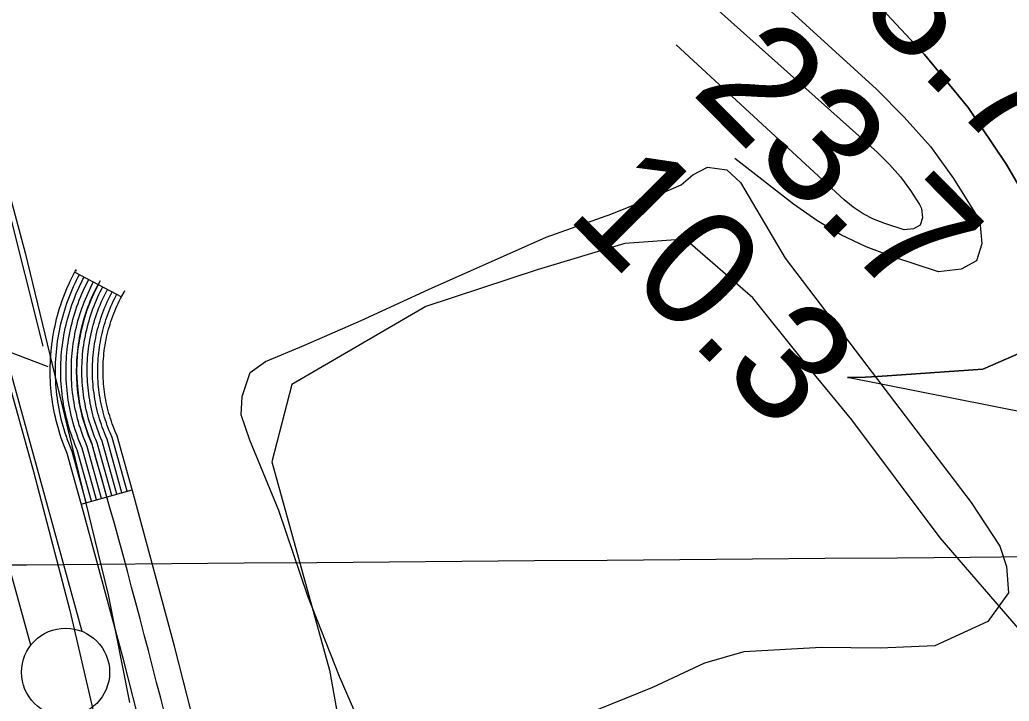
# Model space of a CAD drawing. Extents: x 3568792 to 3606828, y 529143 to 554785.
# Drawn here: x 3573791 to 3574353, y 540537 to 540924 of the extents above; entities that cross this region are included whole.
import ezdxf

# ---------------------------------------------------------------- set-up
doc = ezdxf.new("R2010")
doc.units = 0
for name, color, linetype in [('V-BORW-LINE', 7, 'Continuous'), ('V-FLOD-BASE', 7, 'Continuous'), ('V-GRID-MAJR', 7, 'Continuous'), ('V-LEVE-TOET', 7, 'Continuous'), ('V-RIVR-RANG', 7, 'Continuous'), ('V-ROAD-CNTR', 7, 'Continuous'), ('V-RRAP-FSHR', 7, 'Continuous'), ('V-SURV-LINE', 7, 'Continuous'), ('V-TOPO-DPTH', 7, 'Continuous'), ('V-TOPO-MINR', 7, 'Continuous'), ('V-TOPO-SHOR', 7, 'Continuous')]:
    doc.layers.add(name, color=color, linetype=linetype)

msp = doc.modelspace()

# ---------------------------------------------------------------- linework, layer by layer
at = {"layer": 'V-BORW-LINE'}
msp.add_lwpolyline([(3574442.94, 540476.1), (3574383.28, 540549.02), (3574313.56, 540629.62), (3574263.44, 540696.7), (3574236.28, 540729.72), (3574207.16, 540765.96), (3574168.75, 540799.14), (3574134.59, 540796.8), (3574084.83, 540781.84), (3574021.64, 540760.89), (3573945.49, 540716.61), (3573934.03, 540672.7), (3573966.8, 540554.51), (3573980.63, 540477.53)], dxfattribs=at)
at = {"layer": 'V-FLOD-BASE'}
msp.add_lwpolyline([(3573777.13, 540744.04), (3573798.71, 540667.21), (3573819.32, 540588.38), (3573836.9, 540513.5), (3573845.02, 540458.14), (3573855.23, 540391.5), (3573867.45, 540322.22), (3573876.3, 540259.23), (3573881.53, 540231.05)], dxfattribs=at)
at = {"layer": 'V-GRID-MAJR'}
msp.add_spline([(3571032.96, 540592.12), (3576309.21, 540634.72), (3581585.44, 540678.08), (3586861.67, 540722.2), (3592137.89, 540767.1), (3597414.11, 540812.76), (3602690.32, 540859.19)], degree=3, dxfattribs=at)
at = {"layer": 'V-LEVE-TOET'}
msp.add_lwpolyline([(3573763.31, 540905.19), (3573794.02, 540791.45), (3573820.45, 540681.92), (3573841.2, 540597.2), (3573853.25, 540536.06)], dxfattribs=at)
at = {"layer": 'V-ROAD-CNTR'}
for p, q in [((3573822.19, 540780.5), (3573848.73, 540766.5)), ((3573825.87, 540648.84), (3573854.78, 540656.86))]:
    msp.add_line(p, q, dxfattribs=at)
for points in [[(3573871.36, 540475.83), (3573849.9, 540560.5), (3573826.94, 540644.98), (3573817.9, 540677.57), (3573817.52, 540678.45), (3573816.72, 540680.41), (3573815.99, 540682.3), (3573815.26, 540684.26), (3573814.56, 540686.27), (3573813.93, 540688.19), (3573813.31, 540690.18), (3573812.71, 540692.22), (3573812.17, 540694.22), (3573811.66, 540696.25), (3573811.2, 540698.23), (3573810.75, 540700.25), (3573810.33, 540702.35), (3573809.97, 540704.4), (3573809.64, 540706.42), (3573809.34, 540708.47), (3573809.08, 540710.55), (3573808.85, 540712.62), (3573808.66, 540714.72), (3573808.51, 540716.75), (3573808.39, 540718.84), (3573808.3, 540720.95), (3573808.26, 540723), (3573808.25, 540725.08), (3573808.28, 540727.18), (3573808.34, 540729.25), (3573808.44, 540731.31), (3573808.57, 540733.42), (3573808.76, 540735.52), (3573808.96, 540737.54), (3573809.2, 540739.59), (3573809.48, 540741.68), (3573809.81, 540743.76), (3573810.16, 540745.77), (3573810.54, 540747.83), (3573810.98, 540749.91), (3573811.43, 540751.9), (3573811.92, 540753.9), (3573812.46, 540755.95), (3573813.03, 540757.95), (3573813.62, 540759.95), (3573814.26, 540761.91), (3573814.91, 540763.87), (3573815.64, 540765.87), (3573816.37, 540767.79), (3573817.13, 540769.7), (3573817.95, 540771.67), (3573818.79, 540773.55), (3573819.65, 540775.43), (3573820.56, 540777.31), (3573821.49, 540779.16), (3573822.48, 540781.04), (3573822.93, 540781.86), (3573822.57, 540780.92)], [(3573828.76, 540649.64), (3573820.73, 540678.57), (3573820.28, 540679.61), (3573819.51, 540681.52), (3573818.79, 540683.37), (3573818.08, 540685.28), (3573817.41, 540687.23), (3573816.79, 540689.11), (3573816.18, 540691.05), (3573815.6, 540693.03), (3573815.07, 540694.98), (3573814.57, 540696.96), (3573814.12, 540698.9), (3573813.68, 540700.87), (3573813.28, 540702.91), (3573812.92, 540704.91), (3573812.61, 540706.88), (3573812.31, 540708.88), (3573812.06, 540710.9), (3573811.83, 540712.92), (3573811.65, 540714.96), (3573811.5, 540716.95), (3573811.38, 540718.99), (3573811.3, 540721.03), (3573811.26, 540723.04), (3573811.25, 540725.07), (3573811.28, 540727.11), (3573811.34, 540729.14), (3573811.44, 540731.15), (3573811.57, 540733.19), (3573811.75, 540735.24), (3573811.95, 540737.22), (3573812.18, 540739.22), (3573812.45, 540741.25), (3573812.77, 540743.27), (3573813.11, 540745.24), (3573813.48, 540747.24), (3573813.91, 540749.27), (3573814.35, 540751.21), (3573814.83, 540753.17), (3573815.35, 540755.16), (3573815.91, 540757.11), (3573816.49, 540759.06), (3573817.11, 540760.97), (3573817.75, 540762.88), (3573818.45, 540764.83), (3573819.16, 540766.7), (3573819.91, 540768.57), (3573820.71, 540770.48), (3573821.53, 540772.32), (3573822.36, 540774.15), (3573823.25, 540775.98), (3573824.16, 540777.79), (3573824.84, 540779.1)], [(3573831.65, 540650.45), (3573823.57, 540679.57), (3573823.05, 540680.77), (3573822.3, 540682.62), (3573821.6, 540684.43), (3573820.9, 540686.29), (3573820.25, 540688.19), (3573819.65, 540690.03), (3573819.05, 540691.91), (3573818.49, 540693.84), (3573817.98, 540695.74), (3573817.49, 540697.67), (3573817.05, 540699.56), (3573816.62, 540701.48), (3573816.23, 540703.46), (3573815.88, 540705.41), (3573815.57, 540707.34), (3573815.28, 540709.28), (3573815.03, 540711.26), (3573814.82, 540713.22), (3573814.64, 540715.21), (3573814.49, 540717.15), (3573814.38, 540719.13), (3573814.3, 540721.12), (3573814.26, 540723.08), (3573814.25, 540725.06), (3573814.28, 540727.04), (3573814.34, 540729.02), (3573814.44, 540730.98), (3573814.56, 540732.97), (3573814.73, 540734.96), (3573814.93, 540736.89), (3573815.16, 540738.84), (3573815.42, 540740.82), (3573815.73, 540742.79), (3573816.06, 540744.71), (3573816.42, 540746.66), (3573816.84, 540748.62), (3573817.27, 540750.52), (3573817.74, 540752.44), (3573818.24, 540754.37), (3573818.79, 540756.27), (3573819.35, 540758.17), (3573819.96, 540760.03), (3573820.58, 540761.89), (3573821.26, 540763.79), (3573821.96, 540765.62), (3573822.69, 540767.44), (3573823.46, 540769.29), (3573824.26, 540771.09), (3573825.07, 540772.87), (3573825.94, 540774.65), (3573826.82, 540776.42), (3573827.5, 540777.7)], [(3573834.54, 540651.25), (3573826.4, 540680.57), (3573825.82, 540681.93), (3573825.09, 540683.73), (3573824.4, 540685.5), (3573823.73, 540687.31), (3573823.09, 540689.14), (3573822.5, 540690.95), (3573821.92, 540692.78), (3573821.38, 540694.65), (3573820.88, 540696.5), (3573820.4, 540698.38), (3573819.97, 540700.23), (3573819.56, 540702.1), (3573819.18, 540704.02), (3573818.84, 540705.91), (3573818.54, 540707.79), (3573818.26, 540709.69), (3573818.01, 540711.61), (3573817.8, 540713.52), (3573817.63, 540715.45), (3573817.49, 540717.35), (3573817.38, 540719.28), (3573817.3, 540721.21), (3573817.26, 540723.12), (3573817.25, 540725.04), (3573817.28, 540726.98), (3573817.34, 540728.9), (3573817.43, 540730.81), (3573817.55, 540732.74), (3573817.72, 540734.67), (3573817.91, 540736.57), (3573818.13, 540738.47), (3573818.39, 540740.39), (3573818.69, 540742.3), (3573819.02, 540744.18), (3573819.37, 540746.08), (3573819.77, 540747.98), (3573820.19, 540749.84), (3573820.65, 540751.7), (3573821.14, 540753.57), (3573821.67, 540755.43), (3573822.22, 540757.27), (3573822.81, 540759.09), (3573823.41, 540760.91), (3573824.08, 540762.74), (3573824.76, 540764.53), (3573825.46, 540766.3), (3573826.21, 540768.1), (3573826.99, 540769.85), (3573827.79, 540771.59), (3573828.63, 540773.33), (3573829.49, 540775.05), (3573830.15, 540776.3)], [(3573837.43, 540652.05), (3573829.24, 540681.58), (3573828.58, 540683.09), (3573827.88, 540684.83), (3573827.21, 540686.56), (3573826.55, 540688.32), (3573825.93, 540690.1), (3573825.36, 540691.86), (3573824.79, 540693.65), (3573824.27, 540695.46), (3573823.78, 540697.26), (3573823.32, 540699.08), (3573822.9, 540700.89), (3573822.49, 540702.72), (3573822.13, 540704.57), (3573821.8, 540706.41), (3573821.5, 540708.25), (3573821.23, 540710.1), (3573820.99, 540711.96), (3573820.79, 540713.82), (3573820.62, 540715.69), (3573820.48, 540717.55), (3573820.37, 540719.42), (3573820.3, 540721.3), (3573820.26, 540723.16), (3573820.25, 540725.03), (3573820.28, 540726.91), (3573820.33, 540728.78), (3573820.43, 540730.65), (3573820.54, 540732.52), (3573820.71, 540734.39), (3573820.89, 540736.24), (3573821.11, 540738.09), (3573821.36, 540739.96), (3573821.65, 540741.81), (3573821.97, 540743.65), (3573822.31, 540745.49), (3573822.7, 540747.34), (3573823.12, 540749.15), (3573823.55, 540750.97), (3573824.03, 540752.78), (3573824.55, 540754.59), (3573825.08, 540756.38), (3573825.66, 540758.16), (3573826.25, 540759.92), (3573826.89, 540761.7), (3573827.55, 540763.44), (3573828.24, 540765.17), (3573828.97, 540766.92), (3573829.73, 540768.62), (3573830.5, 540770.32), (3573831.32, 540772), (3573832.16, 540773.68), (3573832.8, 540774.9)], [(3573840.32, 540652.85), (3573832.07, 540682.58), (3573831.35, 540684.25), (3573830.67, 540685.93), (3573830.01, 540687.63), (3573829.37, 540689.34), (3573828.78, 540691.06), (3573828.21, 540692.78), (3573827.66, 540694.52), (3573827.16, 540696.27), (3573826.68, 540698.02), (3573826.23, 540699.79), (3573825.82, 540701.56), (3573825.43, 540703.33), (3573825.07, 540705.13), (3573824.76, 540706.91), (3573824.47, 540708.71), (3573824.2, 540710.5), (3573823.97, 540712.32), (3573823.77, 540714.12), (3573823.61, 540715.94), (3573823.47, 540717.75), (3573823.37, 540719.57), (3573823.3, 540721.38), (3573823.26, 540723.2), (3573823.25, 540725.02), (3573823.28, 540726.84), (3573823.33, 540728.66), (3573823.42, 540730.48), (3573823.53, 540732.3), (3573823.69, 540734.11), (3573823.88, 540735.92), (3573824.09, 540737.72), (3573824.33, 540739.52), (3573824.61, 540741.32), (3573824.92, 540743.12), (3573825.25, 540744.91), (3573825.63, 540746.69), (3573826.04, 540748.46), (3573826.46, 540750.24), (3573826.92, 540751.99), (3573827.43, 540753.75), (3573827.95, 540755.49), (3573828.51, 540757.22), (3573829.08, 540758.94), (3573829.7, 540760.66), (3573830.35, 540762.35), (3573831.02, 540764.04), (3573831.72, 540765.73), (3573832.46, 540767.38), (3573833.22, 540769.04), (3573834.01, 540770.67), (3573834.83, 540772.31), (3573835.46, 540773.5)], [(3573843.21, 540653.66), (3573834.91, 540683.58), (3573834.12, 540685.41), (3573833.46, 540687.04), (3573832.82, 540688.69), (3573832.2, 540690.36), (3573831.62, 540692.02), (3573831.07, 540693.7), (3573830.54, 540695.39), (3573830.05, 540697.08), (3573829.59, 540698.78), (3573829.15, 540700.5), (3573828.75, 540702.23), (3573828.36, 540703.95), (3573828.02, 540705.68), (3573827.71, 540707.41), (3573827.43, 540709.17), (3573827.17, 540710.91), (3573826.95, 540712.67), (3573826.76, 540714.42), (3573826.6, 540716.18), (3573826.47, 540717.95), (3573826.37, 540719.71), (3573826.3, 540721.47), (3573826.26, 540723.24), (3573826.25, 540725.01), (3573826.28, 540726.77), (3573826.33, 540728.55), (3573826.42, 540730.31), (3573826.53, 540732.07), (3573826.68, 540733.83), (3573826.86, 540735.59), (3573827.06, 540737.35), (3573827.3, 540739.09), (3573827.57, 540740.83), (3573827.88, 540742.59), (3573828.2, 540744.32), (3573828.56, 540746.05), (3573828.96, 540747.78), (3573829.37, 540749.5), (3573829.82, 540751.19), (3573830.31, 540752.9), (3573830.81, 540754.6), (3573831.36, 540756.28), (3573831.92, 540757.95), (3573832.52, 540759.62), (3573833.14, 540761.27), (3573833.8, 540762.91), (3573834.48, 540764.54), (3573835.2, 540766.15), (3573835.93, 540767.76), (3573836.7, 540769.35), (3573837.5, 540770.94), (3573838.11, 540772.1)], [(3573846.11, 540654.46), (3573837.75, 540684.58), (3573836.88, 540686.57), (3573836.25, 540688.14), (3573835.62, 540689.76), (3573835.02, 540691.37), (3573834.46, 540692.98), (3573833.93, 540694.62), (3573833.41, 540696.26), (3573832.93, 540697.89), (3573832.49, 540699.54), (3573832.06, 540701.21), (3573831.67, 540702.89), (3573831.3, 540704.57), (3573830.97, 540706.24), (3573830.67, 540707.91), (3573830.4, 540709.62), (3573830.15, 540711.32), (3573829.93, 540713.02), (3573829.74, 540714.72), (3573829.59, 540716.43), (3573829.46, 540718.15), (3573829.36, 540719.86), (3573829.3, 540721.56), (3573829.26, 540723.28), (3573829.25, 540724.99), (3573829.28, 540726.71), (3573829.33, 540728.43), (3573829.41, 540730.15), (3573829.52, 540731.85), (3573829.67, 540733.54), (3573829.84, 540735.27), (3573830.04, 540736.97), (3573830.27, 540738.66), (3573830.53, 540740.35), (3573830.83, 540742.06), (3573831.14, 540743.74), (3573831.49, 540745.4), (3573831.88, 540747.09), (3573832.28, 540748.77), (3573832.71, 540750.4), (3573833.19, 540752.06), (3573833.67, 540753.7), (3573834.21, 540755.34), (3573834.75, 540756.97), (3573835.33, 540758.57), (3573835.94, 540760.18), (3573836.58, 540761.77), (3573837.23, 540763.35), (3573837.93, 540764.92), (3573838.65, 540766.48), (3573839.39, 540768.02), (3573840.17, 540769.57), (3573840.77, 540770.7)], [(3573849, 540655.26), (3573840.58, 540685.58), (3573839.65, 540687.73), (3573839.03, 540689.25), (3573838.43, 540690.82), (3573837.84, 540692.39), (3573837.31, 540693.93), (3573836.78, 540695.54), (3573836.28, 540697.13), (3573835.82, 540698.7), (3573835.39, 540700.3), (3573834.98, 540701.92), (3573834.6, 540703.56), (3573834.24, 540705.18), (3573833.92, 540706.79), (3573833.63, 540708.41), (3573833.36, 540710.08), (3573833.12, 540711.73), (3573832.91, 540713.38), (3573832.73, 540715.02), (3573832.58, 540716.67), (3573832.46, 540718.34), (3573832.36, 540720), (3573832.3, 540721.65), (3573832.26, 540723.32), (3573832.25, 540724.98), (3573832.28, 540726.64), (3573832.33, 540728.31), (3573832.41, 540729.98), (3573832.51, 540731.62), (3573832.65, 540733.26), (3573832.82, 540734.95), (3573833.02, 540736.6), (3573833.24, 540738.23), (3573833.49, 540739.86), (3573833.78, 540741.53), (3573834.08, 540743.16), (3573834.42, 540744.76), (3573834.8, 540746.41), (3573835.19, 540748.03), (3573835.6, 540749.61), (3573836.07, 540751.22), (3573836.54, 540752.81), (3573837.06, 540754.4), (3573837.58, 540755.98), (3573838.14, 540757.53), (3573838.74, 540759.09), (3573839.35, 540760.64), (3573839.99, 540762.16), (3573840.67, 540763.68), (3573841.36, 540765.2), (3573842.09, 540766.69), (3573842.84, 540768.2), (3573843.42, 540769.3)], [(3573851.89, 540656.06), (3573843.42, 540686.59), (3573842.42, 540688.9), (3573841.82, 540690.35), (3573841.23, 540691.89), (3573840.67, 540693.4), (3573840.15, 540694.89), (3573839.64, 540696.45), (3573839.15, 540698), (3573838.71, 540699.51), (3573838.29, 540701.06), (3573837.9, 540702.63), (3573837.52, 540704.22), (3573837.17, 540705.8), (3573836.87, 540707.34), (3573836.59, 540708.92), (3573836.33, 540710.54), (3573836.09, 540712.13), (3573835.89, 540713.73), (3573835.71, 540715.32), (3573835.57, 540716.92), (3573835.45, 540718.54), (3573835.36, 540720.15), (3573835.29, 540721.73), (3573835.26, 540723.36), (3573835.25, 540724.97), (3573835.28, 540726.57), (3573835.32, 540728.19), (3573835.4, 540729.81), (3573835.5, 540731.4), (3573835.64, 540732.98), (3573835.81, 540734.62), (3573835.99, 540736.22), (3573836.21, 540737.8), (3573836.45, 540739.37), (3573836.73, 540741), (3573837.03, 540742.57), (3573837.35, 540744.11), (3573837.72, 540745.72), (3573838.1, 540747.3), (3573838.5, 540748.82), (3573838.95, 540750.38), (3573839.4, 540751.92), (3573839.9, 540753.46), (3573840.42, 540755), (3573840.96, 540756.49), (3573841.53, 540758), (3573842.13, 540759.51), (3573842.74, 540760.97), (3573843.4, 540762.45), (3573844.07, 540763.92), (3573844.78, 540765.37), (3573845.51, 540766.83), (3573846.07, 540767.9)], [(3573900.52, 540482.86), (3573878.92, 540568.12), (3573855.87, 540652.93), (3573846.25, 540687.59), (3573845.18, 540690.06), (3573844.61, 540691.46), (3573844.04, 540692.95), (3573843.49, 540694.42), (3573842.99, 540695.85), (3573842.49, 540697.37), (3573842.02, 540698.87), (3573841.6, 540700.32), (3573841.19, 540701.82), (3573840.81, 540703.34), (3573840.45, 540704.89), (3573840.11, 540706.42), (3573839.82, 540707.9), (3573839.55, 540709.42), (3573839.29, 540711), (3573839.06, 540712.54), (3573838.87, 540714.08), (3573838.7, 540715.62), (3573838.56, 540717.16), (3573838.44, 540718.74), (3573838.35, 540720.29), (3573838.29, 540721.82), (3573838.26, 540723.4), (3573838.25, 540724.95), (3573838.28, 540726.5), (3573838.32, 540728.08), (3573838.4, 540729.65), (3573838.49, 540731.17), (3573838.63, 540732.7), (3573838.79, 540734.3), (3573838.97, 540735.85), (3573839.17, 540737.37), (3573839.41, 540738.88), (3573839.69, 540740.47), (3573839.97, 540741.99), (3573840.28, 540743.47), (3573840.64, 540745.03), (3573841.01, 540746.57), (3573841.39, 540748.02), (3573841.83, 540749.54), (3573842.27, 540751.02), (3573842.75, 540752.52), (3573843.25, 540754.01), (3573843.77, 540755.45), (3573844.33, 540756.91), (3573844.91, 540758.37), (3573845.5, 540759.78), (3573846.14, 540761.22), (3573846.79, 540762.65), (3573847.47, 540764.04), (3573848.17, 540765.46), (3573848.87, 540766.78), (3573850.18, 540769.15), (3573850.57, 540770.15)]]:
    msp.add_lwpolyline(points, dxfattribs=at)
for centre, radius, start, end in [((3573927.51, 540724.55), 104.26, 150.7261, 203.7405), ((3568990.74, 539297.28), 5035.63, 12.57281, 15.96788)]:
    msp.add_arc(centre, radius, start, end, dxfattribs=at)
at = {"layer": 'V-RRAP-FSHR'}
msp.add_line((3573807.08, 540726.72), (3573761.45, 540744.11), dxfattribs=at)
msp.add_lwpolyline([(3573647.54, 541242.24), (3573663.96, 541224.18), (3573678.63, 541202.08), (3573692.5, 541174.79), (3573700.7, 541149.23), (3573804.13, 540738.42)], dxfattribs=at)
at = {"layer": 'V-SURV-LINE'}
for points in [[(3573676.83, 541118.91), (3573826.13, 540576.59)], [(3573797.21, 540568.62), (3573647.91, 541110.94)]]:
    msp.add_lwpolyline(points, dxfattribs=at)
msp.add_circle((3573816.97, 540553.35), 25, dxfattribs=at)
at = {"layer": 'V-TOPO-DPTH'}
msp.add_lwpolyline([(3574628.75, 540647.8), (3574261.07, 540720.58), (3574264.37, 540720.59), (3574271.23, 540720.81), (3574278.08, 540721.18), (3574337.74, 540725.3), (3574360.89, 540735.41), (3574376.45, 540749.79), (3574380.62, 540770.57), (3574377.19, 540795.61), (3574370.89, 540807.74), (3574351.19, 540841.55), (3574329.49, 540873.87), (3574304.79, 540903.96), (3574278.09, 540932.57), (3574223.54, 540985.62), (3574167.62, 541039.17), (3574111.15, 541092.12), (3574053.85, 541144.17), (3573996.01, 541195.63), (3573683.04, 541469.63)], dxfattribs=at)
at = {"layer": 'V-TOPO-MINR'}
for points in [[(3573683.04, 541469.63), (3573996.01, 541195.63), (3574053.85, 541144.17), (3574111.15, 541092.12), (3574167.62, 541039.17), (3574223.54, 540985.62), (3574278.09, 540932.57), (3574304.79, 540903.96), (3574329.49, 540873.87), (3574351.19, 540841.55), (3574370.89, 540807.74), (3574377.19, 540795.61), (3574380.62, 540770.57), (3574376.45, 540749.79), (3574360.89, 540735.41), (3574337.74, 540725.3), (3574278.08, 540721.18), (3574271.23, 540720.81), (3574264.37, 540720.59), (3574261.07, 540720.58)], [(3573759.44, 541341.86), (3573817.25, 541295.28), (3573874.38, 541247.89), (3573930.48, 541199.3), (3573985.89, 541149.9), (3574277.36, 540884.44), (3574293.25, 540868.53), (3574308.03, 540851.73), (3574321.15, 540833.61), (3574333.17, 540814.61), (3574336.16, 540809.34), (3574337.18, 540796.54), (3574334.27, 540786.95), (3574325.45, 540782.18), (3574312.7, 540780.62), (3574286.64, 540789.12), (3574271.64, 540794.89), (3574257.17, 540801.63), (3574243.48, 540809.84), (3574230.31, 540819.04), (3574196.93, 540845.01)], [(3574068.7, 540999.33), (3574067.93, 541002), (3574068.45, 541006.17), (3574072.16, 541008.14), (3574078, 541008.63), (3574101.1, 540995.93), (3574123.4, 540982.07), (3574144.51, 540966.46), (3574164.84, 540949.68), (3574278.07, 540848.31), (3574284.84, 540841.63), (3574291.13, 540834.56), (3574296.71, 540826.91), (3574301.8, 540818.88), (3574303.07, 540816.65), (3574303.5, 540811.23), (3574302.27, 540807.17), (3574298.54, 540805.15), (3574293.14, 540804.49), (3574282.11, 540808.09), (3574275.82, 540810.6), (3574269.82, 540813.61)], [(3574269.82, 540813.61), (3574264.27, 540817.37), (3574259, 540821.62), (3574163.67, 540909.55)]]:
    msp.add_lwpolyline(points, dxfattribs=at)
at = {"layer": 'V-TOPO-SHOR'}
for points in [[(3574023.14, 540770.59), (3574089.9, 540800.26), (3574127.19, 540813.58), (3574146.86, 540821.54), (3574166.53, 540830.03), (3574173.24, 540835.8), (3574181.51, 540840.03), (3574192.44, 540838.57), (3574200.29, 540831.36), (3574225.6, 540788.46), (3574275.01, 540723.43), (3574331.24, 540649.63), (3574347.56, 540624.83), (3574351.3, 540613.44), (3574352.47, 540598.38), (3574340.66, 540582.17), (3574310.65, 540568.4), (3574279.49, 540567.09), (3574246.23, 540567.32), (3574202.1, 540564.86), (3574179.81, 540558.43), (3574150.32, 540544.66), (3574101.66, 540525.02)], [(3573983.19, 540526.58), (3573972.59, 540550.91), (3573954.52, 540596.47), (3573937.99, 540645.16), (3573921.54, 540685.02), (3573916.74, 540699.52), (3573917.17, 540709.92), (3573921.73, 540723.46), (3573930.5, 540729.78), (3573952.24, 540738.8), (3573984.85, 540753.11), (3574023.14, 540770.59)]]:
    msp.add_lwpolyline(points, dxfattribs=at)

# ---------------------------------------------------------------- texts
at = {"layer": 'V-RIVR-RANG'}
for s, p in [('8.7', (3574265.61, 540929.69)), ('23.7', (3574171.39, 540882.67)), ('10.3', (3574100.58, 540812.06))]:
    msp.add_text(s, height=67, rotation=314.7783, dxfattribs=at).set_placement(p)

doc.saveas('drawing.dxf')
